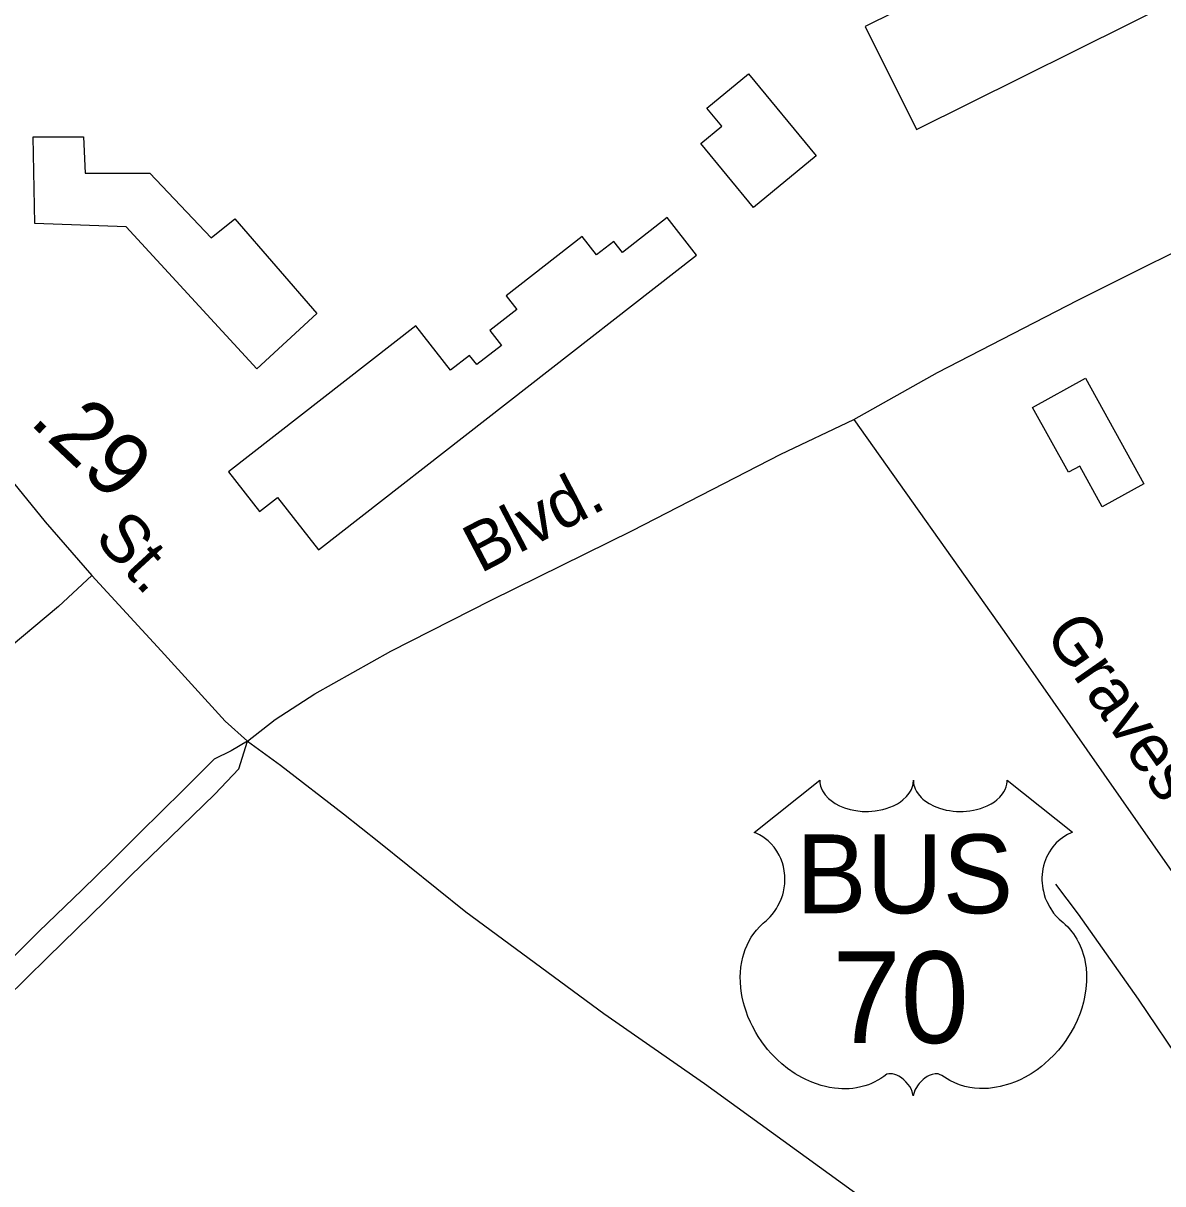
# Model space of a CAD drawing. Extents: x 2206922 to 2357709, y 510027 to 673830.
# Drawn here: x 2311623 to 2313861, y 590828 to 593108 of the extents above; entities that cross this region are included whole.
import ezdxf

# ---------------------------------------------------------------- set-up
doc = ezdxf.new("R2010")
doc.units = 0
for name, color, linetype in [('Exist Cultural Manufacturing Building Footprint', 7, 'Continuous'), ('Exist Hydrographic Misc Water Feature', 7, 'Continuous'), ('Exist Road Non-System Type 51', 7, 'Continuous'), ('Exist Road Non-System Type 51 Label', 7, 'Continuous'), ('Exist Road Primary US Attributed', 7, 'Continuous'), ('Exist Road Primary US Label', 7, 'Continuous'), ('Exist Road Primary US Mileage Tenths English Label', 7, 'Continuous'), ('Exist Road Primary US Shield CELL', 7, 'Continuous'), ('Exist Road Primary US Shield Number Label', 7, 'Continuous'), ('Exist Road Primary US UnDivided 4 Lane Attributed', 7, 'Continuous'), ('Exist Road Secondary Type 51 Attributed', 7, 'Continuous'), ('Exist Road Secondary Type 51 Label', 7, 'Continuous'), ('Exist Road Secondary Type 51 Undivided 4 Lane Attributed', 7, 'Continuous')]:
    doc.layers.add(name, color=color, linetype=linetype)

msp = doc.modelspace()

# ---------------------------------------------------------------- linework, layer by layer
at = {"layer": 'Exist Cultural Manufacturing Building Footprint'}
for p, q in [((2313376.8, 592899.1), (2313986.2, 593202.5)), ((2313440.4, 593183.3), (2313276, 593101.4)), ((2313276, 593101.4), (2313376.8, 592899.1)), ((2312965.6, 592941.2), (2313047, 593008.5)), ((2313047, 593008.5), (2313180.1, 592847.5)), ((2312994.6, 592906.1), (2312965.6, 592941.2)), ((2312953.2, 592871.9), (2312994.6, 592906.1)), ((2311645.5, 592714.4), (2311642.4, 592884.6)), ((2311642.4, 592884.6), (2311741.4, 592884.6)), ((2311741.4, 592884.6), (2311744.5, 592813.4)), ((2313057.2, 592746), (2312953.2, 592871.9)), ((2313180.1, 592847.5), (2313057.2, 592746)), ((2311744.5, 592813.4), (2311871.4, 592813.4)), ((2311871.4, 592813.4), (2311992, 592686.5)), ((2311992, 592686.5), (2312038.4, 592723.6)), ((2312038.4, 592723.6), (2312199.3, 592537.9)), ((2312887.3, 592726.3), (2312799.5, 592657.8)), ((2312944.9, 592652.4), (2312887.3, 592726.3)), ((2311825, 592708.2), (2311645.5, 592714.4)), ((2312081.7, 592429.5), (2311825, 592708.2)), ((2312720.7, 592689.1), (2312571.2, 592572.5)), ((2312748.9, 592652.9), (2312720.7, 592689.1)), ((2312782.7, 592679.3), (2312748.9, 592652.9)), ((2312799.5, 592657.8), (2312782.7, 592679.3)), ((2312202.4, 592073.5), (2312944.9, 592652.4)), ((2312571.2, 592572.5), (2312592.1, 592545.7)), ((2312199.3, 592537.9), (2312081.7, 592429.5)), ((2312592.1, 592545.7), (2312539.2, 592504.4)), ((2312393.8, 592513.4), (2312026.1, 592226.8)), ((2312461.7, 592426.3), (2312393.8, 592513.4)), ((2312539.2, 592504.4), (2312562, 592475.1)), ((2312562, 592475.1), (2312513.6, 592437.4)), ((2312499.4, 592455.6), (2312461.7, 592426.3)), ((2312513.6, 592437.4), (2312499.4, 592455.6)), ((2313604.9, 592353.5), (2313709.1, 592410.9)), ((2313709.1, 592410.9), (2313823.6, 592203.5)), ((2313675.2, 592226), (2313604.9, 592353.5)), ((2312026.1, 592226.8), (2312086.8, 592149)), ((2313697.5, 592238.3), (2313675.2, 592226)), ((2313741.7, 592158.3), (2313697.5, 592238.3)), ((2313823.6, 592203.5), (2313741.7, 592158.3)), ((2312086.8, 592149), (2312122.1, 592176.5)), ((2312122.1, 592176.5), (2312202.4, 592073.5))]:
    msp.add_line(p, q, dxfattribs=at)
at = {"layer": 'Exist Hydrographic Misc Water Feature'}
msp.add_lwpolyline([(2313649.8, 591417.2), (2313694.3, 591357.8), (2313812, 591191.2), (2313903.3, 591056.2), (2314118.8, 590766.7), (2314386.4, 590385.8)], dxfattribs=at)
at = {"layer": 'Exist Road Non-System Type 51'}
for points in [[(2313253.8, 592329.8), (2313549.3, 591913.1), (2313906.9, 591400.9), (2314094.8, 591131.1), (2314164, 591034.6), (2314206, 590981.2), (2314237.8, 590944.8), (2314268.5, 590913), (2314308.2, 590885.8), (2314357, 590857.4), (2314439.9, 590819.9), (2314492.1, 590804)], [(2311757.4, 592023.4), (2311692.4, 591962.3), (2311574.3, 591864.2), (2311451.7, 591759.4), (2311340.3, 591656.8), (2311266.7, 591581), (2311226.6, 591536.4), (2311176.8, 591470.8), (2311143.3, 591422.4), (2311084.4, 591341.8), (2310977, 591219.8), (2310873.6, 591076), (2310751, 590919.3), (2310601.2, 590723.3), (2310575.6, 590670.5), (2310562, 590634.7), (2310553.5, 590599), (2310550.1, 590530.8), (2310550.1, 590377.5), (2310554.9, 590267.8)]]:
    msp.add_lwpolyline(points, dxfattribs=at)
at = {"layer": 'Exist Road Primary US Attributed'}
msp.add_lwpolyline([(2312063.2, 591697.8), (2312128, 591650.5), (2312251.8, 591555.4), (2312321.2, 591500.2), (2312492.2, 591362.5), (2312762.9, 591163.2), (2312960.4, 591025.2), (2313205.6, 590848), (2313484, 590646.1)], dxfattribs=at)
at = {"layer": 'Exist Road Primary US Shield CELL'}
msp.add_lwpolyline([(2313187, 591621.1), (2313187.3, 591615.8), (2313188.6, 591609.5), (2313189.6, 591606.2), (2313192.5, 591600), (2313197.4, 591592.6), (2313204.2, 591585.4), (2313211.9, 591579.1), (2313217, 591575.7), (2313225.8, 591571), (2313235.8, 591566.8), (2313246.8, 591563.7), (2313258.2, 591561.4), (2313270.5, 591560), (2313282.8, 591559.8), (2313296, 591560.8), (2313310.6, 591563.6), (2313317.3, 591565.3), (2313324.8, 591567.9), (2313331.8, 591570.8), (2313339.5, 591574.9), (2313345.7, 591578.9), (2313350.5, 591582.4), (2313357.3, 591588.9), (2313362.7, 591595.6), (2313365, 591599.4), (2313367, 591603.1), (2313369.7, 591610.8), (2313370.5, 591614.3), (2313371, 591621.4), (2313371.4, 591615.4), (2313372, 591611.7), (2313373, 591608), (2313374.6, 591604.2), (2313377.3, 591598.7), (2313380.3, 591594.1), (2313386.1, 591587.4), (2313389.6, 591584), (2313392.9, 591581.4), (2313401.6, 591575.4), (2313411.8, 591570.2), (2313416.9, 591568), (2313422, 591566.2), (2313428.6, 591564.2), (2313435.3, 591562.6), (2313442, 591561.5), (2313448.8, 591560.5), (2313455.8, 591559.9), (2313461.5, 591559.8), (2313468.5, 591559.9), (2313475, 591560.2), (2313481.6, 591561), (2313488.9, 591562.2), (2313494.7, 591563.5), (2313502.5, 591565.6), (2313509.4, 591568.1), (2313515.6, 591570.7), (2313523.6, 591574.9), (2313530, 591578.9), (2313534.7, 591582.7), (2313540.4, 591587.9), (2313545.7, 591594.1), (2313548.8, 591598.5), (2313551, 591603.2), (2313553, 591608), (2313554.3, 591613.2), (2313554.9, 591617.7), (2313555, 591621.5), (2313683.6, 591519.1), (2313680.6, 591517.9), (2313673.6, 591514.5), (2313668.1, 591511.2), (2313659.2, 591505), (2313655.4, 591501.6), (2313651.6, 591498), (2313648.1, 591494.2), (2313645, 591490.6), (2313641.3, 591485.5), (2313638, 591480.3), (2313634.7, 591474.6), (2313632.3, 591469.7), (2313628.4, 591459.3), (2313626.5, 591452.8), (2313625.3, 591447.2), (2313623.7, 591435.8), (2313623.4, 591430.3), (2313623.4, 591424.9), (2313623.7, 591419.2), (2313624.2, 591413.7), (2313625.2, 591408), (2313626.1, 591403), (2313627.7, 591396.9), (2313630, 591389.7), (2313632.8, 591382.8), (2313638.7, 591371.6), (2313646.2, 591360.2), (2313651.6, 591353.9), (2313656.9, 591348.4), (2313664.9, 591341.7), (2313669.2, 591337.9), (2313674.1, 591333), (2313682.1, 591323.6), (2313685.4, 591319.2), (2313688.7, 591314.3), (2313691.7, 591309.2), (2313694.8, 591303.7), (2313697.2, 591298.9), (2313701.7, 591287.9), (2313705, 591277.2), (2313706.6, 591271.6), (2313708.9, 591258.9), (2313709.9, 591252.7), (2313710.8, 591240.4), (2313710.9, 591225.5), (2313709.7, 591211.4), (2313707.1, 591194.9), (2313704.9, 591185), (2313701.5, 591173.5), (2313698.2, 591163.6), (2313692.4, 591148.9), (2313687.2, 591138.3), (2313680.4, 591125.8), (2313675.8, 591118.3), (2313670.4, 591110.2), (2313663.6, 591101), (2313655.7, 591091.1), (2313646.2, 591080.7), (2313638.5, 591073), (2313628.5, 591064), (2313622.4, 591059), (2313613.8, 591052.5), (2313601.9, 591044.6), (2313590.2, 591037.8), (2313580.3, 591032.7), (2313571.5, 591028.9), (2313560.1, 591024.6), (2313541.1, 591019.4), (2313534.2, 591017.9), (2313526, 591016.7), (2313518.3, 591015.9), (2313510.9, 591015.5), (2313500.9, 591015.5), (2313490.9, 591016.2), (2313481.5, 591017.6), (2313471.7, 591019.7), (2313461.4, 591022.7), (2313452.1, 591026.4), (2313442.7, 591031), (2313426.8, 591041), (2313422.2, 591043.4), (2313419.6, 591044.1), (2313413.5, 591044.4), (2313407.7, 591043.2), (2313401.8, 591040.9), (2313398.2, 591039), (2313393.5, 591035.9), (2313389.8, 591033), (2313385.4, 591028.8), (2313382.4, 591025.3), (2313380.1, 591022.6), (2313375.6, 591015.5), (2313374, 591012.1), (2313372.3, 591007.8), (2313370.8, 591001.4), (2313368.8, 591009.5), (2313366.5, 591014.8), (2313363.7, 591019.4), (2313360.9, 591023.4), (2313356.4, 591028.6), (2313352.4, 591032.4), (2313347.5, 591036.4), (2313342.4, 591039.5), (2313338.2, 591041.6), (2313334.4, 591043.1), (2313329.8, 591044.2), (2313326, 591044.5), (2313322.9, 591044.4), (2313318.6, 591043.5), (2313312.8, 591039.3), (2313307.3, 591035.5), (2313301.3, 591031.7), (2313294.1, 591027.9), (2313288.9, 591025.5), (2313282.7, 591023.1), (2313275.4, 591020.7), (2313267.5, 591018.6), (2313259.3, 591017), (2313252.2, 591015.9), (2313244.5, 591015.2), (2313237.6, 591015), (2313230.4, 591015), (2313223.6, 591015.6), (2313215.8, 591016.2), (2313206.1, 591017.7), (2313198.1, 591019.5), (2313189.5, 591021.8), (2313180.8, 591024.5), (2313171.5, 591028.1), (2313159.8, 591033.2), (2313151.7, 591037.4), (2313138.8, 591044.7), (2313123.8, 591055.2), (2313112.4, 591064.3), (2313104.1, 591071.9), (2313091.9, 591084.3), (2313084.7, 591092.5), (2313073.4, 591107), (2313066.2, 591117.6), (2313061.5, 591125.4), (2313054.7, 591137.8), (2313050.9, 591145.7), (2313046.1, 591157), (2313042.3, 591167.5), (2313039.1, 591177.3), (2313037.4, 591183.6), (2313034.9, 591194.7), (2313033.4, 591202.5), (2313032, 591213.2), (2313031.2, 591224.5), (2313031, 591234.9), (2313031.3, 591243.6), (2313032.3, 591253.7), (2313034, 591264.4), (2313036.1, 591273.6), (2313037.9, 591280.2), (2313040.7, 591288.3), (2313044.3, 591297.2), (2313048.5, 591305.7), (2313052.6, 591312.7), (2313057.7, 591320.3), (2313062.7, 591326.8), (2313069.3, 591333.9), (2313076.1, 591340.5), (2313082.4, 591345.6), (2313089.8, 591352.9), (2313093.7, 591357.3), (2313098.3, 591363.4), (2313102.1, 591369.1), (2313105, 591374.2), (2313108.9, 591381.7), (2313111.3, 591387.4), (2313114.3, 591396), (2313115.7, 591402.1), (2313117.3, 591409.9), (2313118.2, 591417.3), (2313118.6, 591426.5), (2313118.4, 591434.1), (2313117.4, 591443), (2313115.7, 591451.5), (2313113.7, 591458.9), (2313110.5, 591467.5), (2313107.6, 591473.7), (2313102.7, 591482.1), (2313097.2, 591489.9), (2313091.5, 591496.3), (2313085.8, 591502), (2313080.4, 591506.3), (2313075.2, 591510), (2313068.6, 591514), (2313062.3, 591517.1), (2313058.4, 591518.7)], close=True, dxfattribs=at)
at = {"layer": 'Exist Road Primary US UnDivided 4 Lane Attributed'}
msp.add_lwpolyline([(2311045.5, 592849.1), (2311115.9, 592767.5), (2311219.7, 592646.6), (2311325.2, 592531.2), (2311373, 592473), (2311509.2, 592320.2), (2311666.2, 592128.9), (2311757.4, 592023.4), (2311893.6, 591875), (2312019.3, 591737.4), (2312063.2, 591697.8)], dxfattribs=at)
at = {"layer": 'Exist Road Secondary Type 51 Attributed'}
for points in [[(2312063.2, 591697.8), (2312031.1, 591678.7), (2311997.7, 591662.3), (2311937.2, 591601.6), (2311852, 591518.1), (2311795.5, 591461.3), (2311738.7, 591405.6), (2311653.5, 591323.8), (2311583.6, 591253.7), (2311510.2, 591182.1), (2311453.5, 591125.5), (2311368, 591042), (2311284.9, 590958.3), (2311243.1, 590910.4), (2311218.8, 590880.7), (2311174.9, 590814.5), (2311136.2, 590743.2), (2311103, 590672.5), (2311076, 590586.8), (2311045.8, 590481.5), (2311001.3, 590345.8)], [(2311050.6, 590350.4), (2311062.2, 590373), (2311079.8, 590428.4), (2311093.2, 590479.2), (2311117, 590560), (2311141.3, 590631.8), (2311155.9, 590672.7), (2311171.2, 590707.3), (2311189.1, 590743.1), (2311230.8, 590812.6), (2311279.2, 590878.3), (2311332.7, 590938.8), (2311446.4, 591052.1), (2311530.9, 591134.9), (2311588.2, 591191.5), (2311670.8, 591273.1), (2311728, 591329), (2311783.8, 591383.3), (2311834.5, 591433.7), (2311912.1, 591509.1), (2311999.3, 591594), (2312046.4, 591643.5), (2312063.2, 591697.8)]]:
    msp.add_lwpolyline(points, dxfattribs=at)
at = {"layer": 'Exist Road Secondary Type 51 Undivided 4 Lane Attributed'}
msp.add_lwpolyline([(2312063.2, 591697.8), (2312117.3, 591740.7), (2312195.8, 591790.8), (2312344.5, 591874.4), (2312541.7, 591974.8), (2312819.1, 592111.9), (2313110.6, 592261.5), (2313253.8, 592329.8), (2313418.1, 592422), (2313693.8, 592564.2), (2314006.3, 592719.6), (2314279.3, 592860.4), (2314505.1, 592974.6), (2314724.6, 593090), (2315196.8, 593324.1), (2315407.4, 593434.4), (2315603.2, 593544.7), (2315843.5, 593663.5), (2316007.5, 593751.4), (2316179.4, 593835.7), (2316404.1, 593956.9)], dxfattribs=at)

# ---------------------------------------------------------------- texts
at = {"layer": 'Exist Road Non-System Type 51 Label'}
msp.add_text('Graves', height=95, rotation=304.8396, dxfattribs=at).set_placement((2313626.3, 591908.4))
at = {"layer": 'Exist Road Primary US Label'}
msp.add_text('St.', height=95, rotation=312.6203, dxfattribs=at).set_placement((2311760, 592095.2))
at = {"layer": 'Exist Road Primary US Mileage Tenths English Label'}
msp.add_text('.29', height=125, rotation=316.6752, dxfattribs=at).set_placement((2311632.3, 592323.5))
at = {"layer": 'Exist Road Primary US Shield Number Label'}
for s, height, p in [('BUS', 155, (2313140.7, 591359.8)), ('70', 180, (2313212.1, 591104.9))]:
    msp.add_text(s, height=height, dxfattribs=at).set_placement(p)
at = {"layer": 'Exist Road Secondary Type 51 Label'}
msp.add_text('Blvd.', height=95, rotation=27.584, dxfattribs=at).set_placement((2312520.6, 592026.6))

doc.saveas('drawing.dxf')
